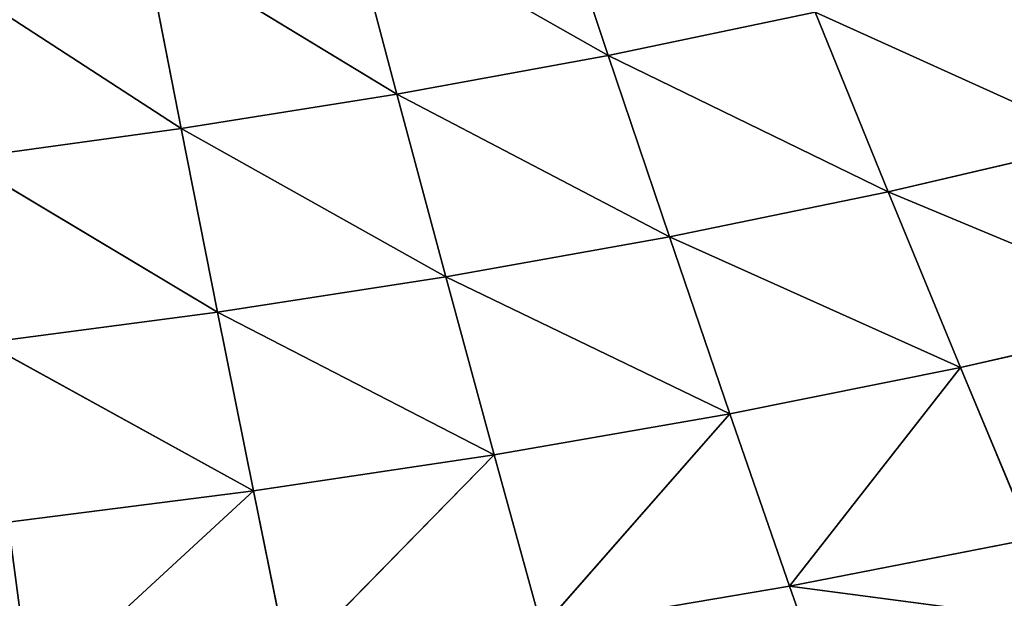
# Model space of a CAD drawing. Extents: x 0 to 500, y 0 to 390.
# Tile 544 of 656: x 265 to 297, y 68 to 87. Entities that reach past the tile are written whole.
import ezdxf

# ---------------------------------------------------------------- set-up
doc = ezdxf.new("R2010")
doc.units = 0
doc.header["$LTSCALE"] = 25.4
doc.layers.get('0').update_dxf_attribs({"linetype": 'CONTINUOUS'})

# ---------------------------------------------------------------- blocks, each defined once
blk = doc.blocks.new('ATLANTA505_-_S_STL')
at = {"color": 0}
for p, q in [((290.381, 42.479, 321.584), (291.344, 43.816, 324.336)), ((290.381, 42.479, 321.584), (291.344, 43.816, 324.336)), ((265.652, 43.401, 325.154), (272.898, 40.567, 318.472)), ((265.652, 43.401, 325.154), (272.898, 40.567, 318.472)), ((290.381, 42.479, 321.584), (299.44, 43.509, 322.777)), ((290.381, 42.479, 321.584), (299.44, 43.509, 322.777)), ((274.056, 43.086, 324.134), (272.898, 40.567, 318.472)), ((274.056, 43.086, 324.134), (272.898, 40.567, 318.472)), ((280.744, 40.294, 317.297), (274.056, 43.086, 324.134)), ((280.744, 40.294, 317.297), (274.056, 43.086, 324.134)), ((280.744, 40.294, 317.297), (282.301, 42.778, 322.946)), ((280.744, 40.294, 317.297), (282.301, 42.778, 322.946)), ((282.301, 42.778, 322.946), (288.433, 40.028, 315.959)), ((290.381, 42.479, 321.584), (282.301, 42.778, 322.946)), ((290.381, 42.479, 321.584), (282.301, 42.778, 322.946)), ((282.301, 42.778, 322.946), (288.433, 40.028, 315.959)), ((290.381, 42.479, 321.584), (288.433, 40.028, 315.959)), ((290.381, 42.479, 321.584), (288.433, 40.028, 315.959)), ((295.957, 39.771, 314.451), (290.381, 42.479, 321.584)), ((290.381, 42.479, 321.584), (298.286, 42.188, 320.04)), ((290.381, 42.479, 321.584), (298.286, 42.188, 320.04)), ((295.957, 39.771, 314.451), (290.381, 42.479, 321.584)), ((295.957, 39.771, 314.451), (298.286, 42.188, 320.04)), ((295.957, 39.771, 314.451), (298.286, 42.188, 320.04)), ((264.9, 40.847, 319.489), (272.898, 40.567, 318.472)), ((264.9, 40.847, 319.489), (272.898, 40.567, 318.472)), ((264.139, 38.568, 313.649), (272.898, 40.567, 318.472)), ((264.139, 38.568, 313.649), (272.898, 40.567, 318.472)), ((272.898, 40.567, 318.472), (271.726, 38.323, 312.643)), ((272.898, 40.567, 318.472), (271.726, 38.323, 312.643)), ((280.744, 40.294, 317.297), (272.898, 40.567, 318.472)), ((280.744, 40.294, 317.297), (272.898, 40.567, 318.472)), ((280.744, 40.294, 317.297), (271.726, 38.323, 312.643)), ((280.744, 40.294, 317.297), (271.726, 38.323, 312.643)), ((279.169, 38.084, 311.49), (280.744, 40.294, 317.297)), ((279.169, 38.084, 311.49), (280.744, 40.294, 317.297)), ((280.744, 40.294, 317.297), (288.433, 40.028, 315.959)), ((280.744, 40.294, 317.297), (288.433, 40.028, 315.959)), ((279.169, 38.084, 311.49), (288.433, 40.028, 315.959)), ((279.169, 38.084, 311.49), (288.433, 40.028, 315.959)), ((288.433, 40.028, 315.959), (286.462, 37.853, 310.184)), ((288.433, 40.028, 315.959), (286.462, 37.853, 310.184)), ((295.957, 39.771, 314.451), (288.433, 40.028, 315.959)), ((295.957, 39.771, 314.451), (288.433, 40.028, 315.959)), ((295.957, 39.771, 314.451), (286.462, 37.853, 310.184)), ((295.957, 39.771, 314.451), (286.462, 37.853, 310.184)), ((293.599, 37.628, 308.719), (295.957, 39.771, 314.451)), ((293.599, 37.628, 308.719), (295.957, 39.771, 314.451)), ((293.599, 37.628, 308.719), (303.304, 39.523, 312.764)), ((293.599, 37.628, 308.719), (303.304, 39.523, 312.764)), ((295.957, 39.771, 314.451), (303.304, 39.523, 312.764)), ((295.957, 39.771, 314.451), (303.304, 39.523, 312.764)), ((264.139, 38.568, 313.649), (271.726, 38.323, 312.643)), ((264.139, 38.568, 313.649), (271.726, 38.323, 312.643)), ((263.368, 36.543, 307.645), (271.726, 38.323, 312.643)), ((263.368, 36.543, 307.645), (271.726, 38.323, 312.643)), ((271.726, 38.323, 312.643), (270.54, 36.331, 306.66)), ((271.726, 38.323, 312.643), (270.54, 36.331, 306.66)), ((279.169, 38.084, 311.49), (271.726, 38.323, 312.643)), ((279.169, 38.084, 311.49), (271.726, 38.323, 312.643)), ((279.169, 38.084, 311.49), (270.54, 36.331, 306.66)), ((279.169, 38.084, 311.49), (270.54, 36.331, 306.66)), ((277.576, 36.126, 305.537), (279.169, 38.084, 311.49)), ((277.576, 36.126, 305.537), (279.169, 38.084, 311.49)), ((279.169, 38.084, 311.49), (286.462, 37.853, 310.184)), ((279.169, 38.084, 311.49), (286.462, 37.853, 310.184)), ((277.576, 36.126, 305.537), (286.462, 37.853, 310.184)), ((277.576, 36.126, 305.537), (286.462, 37.853, 310.184)), ((286.462, 37.853, 310.184), (284.47, 35.926, 304.271)), ((286.462, 37.853, 310.184), (284.47, 35.926, 304.271)), ((293.599, 37.628, 308.719), (284.47, 35.926, 304.271)), ((293.599, 37.628, 308.719), (284.47, 35.926, 304.271)), ((293.599, 37.628, 308.719), (286.462, 37.853, 310.184)), ((293.599, 37.628, 308.719), (286.462, 37.853, 310.184)), ((291.216, 35.733, 302.856), (293.599, 37.628, 308.719)), ((291.216, 35.733, 302.856), (293.599, 37.628, 308.719)), ((293.599, 37.628, 308.719), (300.568, 37.412, 307.087)), ((293.599, 37.628, 308.719), (300.568, 37.412, 307.087)), ((291.216, 35.733, 302.856), (300.568, 37.412, 307.087)), ((291.216, 35.733, 302.856), (300.568, 37.412, 307.087)), ((262.591, 34.751, 301.491), (270.54, 36.331, 306.66)), ((262.591, 34.751, 301.491), (270.54, 36.331, 306.66)), ((263.368, 36.543, 307.645), (270.54, 36.331, 306.66)), ((263.368, 36.543, 307.645), (270.54, 36.331, 306.66)), ((270.54, 36.331, 306.66), (269.343, 34.571, 300.533)), ((270.54, 36.331, 306.66), (269.343, 34.571, 300.533)), ((277.576, 36.126, 305.537), (270.54, 36.331, 306.66)), ((277.576, 36.126, 305.537), (270.54, 36.331, 306.66)), ((277.576, 36.126, 305.537), (269.343, 34.571, 300.533)), ((277.576, 36.126, 305.537), (269.343, 34.571, 300.533)), ((275.968, 34.396, 299.448), (277.576, 36.126, 305.537)), ((275.968, 34.396, 299.448), (277.576, 36.126, 305.537)), ((277.576, 36.126, 305.537), (284.47, 35.926, 304.271)), ((277.576, 36.126, 305.537), (284.47, 35.926, 304.271)), ((275.968, 34.396, 299.448), (284.47, 35.926, 304.271)), ((275.968, 34.396, 299.448), (284.47, 35.926, 304.271)), ((284.47, 35.926, 304.271), (282.459, 34.226, 298.23)), ((284.47, 35.926, 304.271), (282.459, 34.226, 298.23)), ((291.216, 35.733, 302.856), (284.47, 35.926, 304.271)), ((291.216, 35.733, 302.856), (284.47, 35.926, 304.271))]:
    blk.add_line(p, q, dxfattribs=at)
mesh = blk.add_polyface(dxfattribs=at)
corners = [(257.095, 43.723, 326.014), (265.652, 43.401, 325.154), (264.9, 40.847, 319.489)]
mesh.append_faces([[corners[k] for k in face] for face in [(0, 1, 2)]], dxfattribs={"color": 0})
mesh = blk.add_polyface(dxfattribs=at)
corners = [(291.344, 43.816, 324.336), (290.381, 42.479, 321.584), (282.301, 42.778, 322.946)]
mesh.append_faces([[corners[k] for k in face] for face in [(0, 1, 2)]], dxfattribs={"color": 0})
mesh = blk.add_polyface(dxfattribs=at)
corners = [(291.344, 43.816, 324.336), (299.44, 43.509, 322.777), (290.381, 42.479, 321.584)]
mesh.append_faces([[corners[k] for k in face] for face in [(0, 1, 2)]], dxfattribs={"color": 0})
mesh = blk.add_polyface(dxfattribs=at)
corners = [(265.652, 43.401, 325.154), (272.898, 40.567, 318.472), (264.9, 40.847, 319.489)]
mesh.append_faces([[corners[k] for k in face] for face in [(0, 1, 2)]], dxfattribs={"color": 0})
mesh = blk.add_polyface(dxfattribs=at)
corners = [(265.652, 43.401, 325.154), (274.056, 43.086, 324.134), (272.898, 40.567, 318.472)]
mesh.append_faces([[corners[k] for k in face] for face in [(0, 1, 2)]], dxfattribs={"color": 0})
mesh = blk.add_polyface(dxfattribs=at)
corners = [(299.44, 43.509, 322.777), (298.286, 42.188, 320.04), (290.381, 42.479, 321.584)]
mesh.append_faces([[corners[k] for k in face] for face in [(0, 1, 2)]], dxfattribs={"color": 0})
mesh = blk.add_polyface(dxfattribs=at)
corners = [(274.056, 43.086, 324.134), (280.744, 40.294, 317.297), (272.898, 40.567, 318.472)]
mesh.append_faces([[corners[k] for k in face] for face in [(0, 1, 2)]], dxfattribs={"color": 0})
mesh = blk.add_polyface(dxfattribs=at)
corners = [(274.056, 43.086, 324.134), (282.301, 42.778, 322.946), (280.744, 40.294, 317.297)]
mesh.append_faces([[corners[k] for k in face] for face in [(0, 1, 2)]], dxfattribs={"color": 0})
mesh = blk.add_polyface(dxfattribs=at)
corners = [(282.301, 42.778, 322.946), (288.433, 40.028, 315.959), (280.744, 40.294, 317.297)]
mesh.append_faces([[corners[k] for k in face] for face in [(0, 1, 2)]], dxfattribs={"color": 0})
mesh = blk.add_polyface(dxfattribs=at)
corners = [(282.301, 42.778, 322.946), (290.381, 42.479, 321.584), (288.433, 40.028, 315.959)]
mesh.append_faces([[corners[k] for k in face] for face in [(0, 1, 2)]], dxfattribs={"color": 0})
mesh = blk.add_polyface(dxfattribs=at)
corners = [(290.381, 42.479, 321.584), (295.957, 39.771, 314.451), (288.433, 40.028, 315.959)]
mesh.append_faces([[corners[k] for k in face] for face in [(0, 1, 2)]], dxfattribs={"color": 0})
mesh = blk.add_polyface(dxfattribs=at)
corners = [(290.381, 42.479, 321.584), (298.286, 42.188, 320.04), (295.957, 39.771, 314.451)]
mesh.append_faces([[corners[k] for k in face] for face in [(0, 1, 2)]], dxfattribs={"color": 0})
mesh = blk.add_polyface(dxfattribs=at)
corners = [(298.286, 42.188, 320.04), (303.304, 39.523, 312.764), (295.957, 39.771, 314.451)]
mesh.append_faces([[corners[k] for k in face] for face in [(0, 1, 2)]], dxfattribs={"color": 0})
mesh = blk.add_polyface(dxfattribs=at)
corners = [(264.9, 40.847, 319.489), (272.898, 40.567, 318.472), (264.139, 38.568, 313.649)]
mesh.append_faces([[corners[k] for k in face] for face in [(0, 1, 2)]], dxfattribs={"color": 0})
mesh = blk.add_polyface(dxfattribs=at)
corners = [(272.898, 40.567, 318.472), (271.726, 38.323, 312.643), (264.139, 38.568, 313.649)]
mesh.append_faces([[corners[k] for k in face] for face in [(0, 1, 2)]], dxfattribs={"color": 0})
mesh = blk.add_polyface(dxfattribs=at)
corners = [(272.898, 40.567, 318.472), (280.744, 40.294, 317.297), (271.726, 38.323, 312.643)]
mesh.append_faces([[corners[k] for k in face] for face in [(0, 1, 2)]], dxfattribs={"color": 0})
mesh = blk.add_polyface(dxfattribs=at)
corners = [(280.744, 40.294, 317.297), (279.169, 38.084, 311.49), (271.726, 38.323, 312.643)]
mesh.append_faces([[corners[k] for k in face] for face in [(0, 1, 2)]], dxfattribs={"color": 0})
mesh = blk.add_polyface(dxfattribs=at)
corners = [(280.744, 40.294, 317.297), (288.433, 40.028, 315.959), (279.169, 38.084, 311.49)]
mesh.append_faces([[corners[k] for k in face] for face in [(0, 1, 2)]], dxfattribs={"color": 0})
mesh = blk.add_polyface(dxfattribs=at)
corners = [(288.433, 40.028, 315.959), (286.462, 37.853, 310.184), (279.169, 38.084, 311.49)]
mesh.append_faces([[corners[k] for k in face] for face in [(0, 1, 2)]], dxfattribs={"color": 0})
mesh = blk.add_polyface(dxfattribs=at)
corners = [(288.433, 40.028, 315.959), (295.957, 39.771, 314.451), (286.462, 37.853, 310.184)]
mesh.append_faces([[corners[k] for k in face] for face in [(0, 1, 2)]], dxfattribs={"color": 0})
mesh = blk.add_polyface(dxfattribs=at)
corners = [(295.957, 39.771, 314.451), (293.599, 37.628, 308.719), (286.462, 37.853, 310.184)]
mesh.append_faces([[corners[k] for k in face] for face in [(0, 1, 2)]], dxfattribs={"color": 0})
mesh = blk.add_polyface(dxfattribs=at)
corners = [(295.957, 39.771, 314.451), (303.304, 39.523, 312.764), (293.599, 37.628, 308.719)]
mesh.append_faces([[corners[k] for k in face] for face in [(0, 1, 2)]], dxfattribs={"color": 0})
mesh = blk.add_polyface(dxfattribs=at)
corners = [(303.304, 39.523, 312.764), (300.568, 37.412, 307.087), (293.599, 37.628, 308.719)]
mesh.append_faces([[corners[k] for k in face] for face in [(0, 1, 2)]], dxfattribs={"color": 0})
mesh = blk.add_polyface(dxfattribs=at)
corners = [(264.139, 38.568, 313.649), (271.726, 38.323, 312.643), (263.368, 36.543, 307.645)]
mesh.append_faces([[corners[k] for k in face] for face in [(0, 1, 2)]], dxfattribs={"color": 0})
mesh = blk.add_polyface(dxfattribs=at)
corners = [(271.726, 38.323, 312.643), (270.54, 36.331, 306.66), (263.368, 36.543, 307.645)]
mesh.append_faces([[corners[k] for k in face] for face in [(0, 1, 2)]], dxfattribs={"color": 0})
mesh = blk.add_polyface(dxfattribs=at)
corners = [(271.726, 38.323, 312.643), (279.169, 38.084, 311.49), (270.54, 36.331, 306.66)]
mesh.append_faces([[corners[k] for k in face] for face in [(0, 1, 2)]], dxfattribs={"color": 0})
mesh = blk.add_polyface(dxfattribs=at)
corners = [(279.169, 38.084, 311.49), (277.576, 36.126, 305.537), (270.54, 36.331, 306.66)]
mesh.append_faces([[corners[k] for k in face] for face in [(0, 1, 2)]], dxfattribs={"color": 0})
mesh = blk.add_polyface(dxfattribs=at)
corners = [(279.169, 38.084, 311.49), (286.462, 37.853, 310.184), (277.576, 36.126, 305.537)]
mesh.append_faces([[corners[k] for k in face] for face in [(0, 1, 2)]], dxfattribs={"color": 0})
mesh = blk.add_polyface(dxfattribs=at)
corners = [(286.462, 37.853, 310.184), (284.47, 35.926, 304.271), (277.576, 36.126, 305.537)]
mesh.append_faces([[corners[k] for k in face] for face in [(0, 1, 2)]], dxfattribs={"color": 0})
mesh = blk.add_polyface(dxfattribs=at)
corners = [(286.462, 37.853, 310.184), (293.599, 37.628, 308.719), (284.47, 35.926, 304.271)]
mesh.append_faces([[corners[k] for k in face] for face in [(0, 1, 2)]], dxfattribs={"color": 0})
mesh = blk.add_polyface(dxfattribs=at)
corners = [(293.599, 37.628, 308.719), (291.216, 35.733, 302.856), (284.47, 35.926, 304.271)]
mesh.append_faces([[corners[k] for k in face] for face in [(0, 1, 2)]], dxfattribs={"color": 0})
mesh = blk.add_polyface(dxfattribs=at)
corners = [(293.599, 37.628, 308.719), (300.568, 37.412, 307.087), (291.216, 35.733, 302.856)]
mesh.append_faces([[corners[k] for k in face] for face in [(0, 1, 2)]], dxfattribs={"color": 0})
mesh = blk.add_polyface(dxfattribs=at)
corners = [(300.568, 37.412, 307.087), (297.804, 35.547, 301.285), (291.216, 35.733, 302.856)]
mesh.append_faces([[corners[k] for k in face] for face in [(0, 1, 2)]], dxfattribs={"color": 0})
mesh = blk.add_polyface(dxfattribs=at)
corners = [(263.368, 36.543, 307.645), (270.54, 36.331, 306.66), (262.591, 34.751, 301.491)]
mesh.append_faces([[corners[k] for k in face] for face in [(0, 1, 2)]], dxfattribs={"color": 0})
mesh = blk.add_polyface(dxfattribs=at)
corners = [(270.54, 36.331, 306.66), (269.343, 34.571, 300.533), (262.591, 34.751, 301.491)]
mesh.append_faces([[corners[k] for k in face] for face in [(0, 1, 2)]], dxfattribs={"color": 0})
mesh = blk.add_polyface(dxfattribs=at)
corners = [(270.54, 36.331, 306.66), (277.576, 36.126, 305.537), (269.343, 34.571, 300.533)]
mesh.append_faces([[corners[k] for k in face] for face in [(0, 1, 2)]], dxfattribs={"color": 0})
mesh = blk.add_polyface(dxfattribs=at)
corners = [(277.576, 36.126, 305.537), (275.968, 34.396, 299.448), (269.343, 34.571, 300.533)]
mesh.append_faces([[corners[k] for k in face] for face in [(0, 1, 2)]], dxfattribs={"color": 0})
mesh = blk.add_polyface(dxfattribs=at)
corners = [(277.576, 36.126, 305.537), (284.47, 35.926, 304.271), (275.968, 34.396, 299.448)]
mesh.append_faces([[corners[k] for k in face] for face in [(0, 1, 2)]], dxfattribs={"color": 0})
mesh = blk.add_polyface(dxfattribs=at)
corners = [(284.47, 35.926, 304.271), (282.459, 34.226, 298.23), (275.968, 34.396, 299.448)]
mesh.append_faces([[corners[k] for k in face] for face in [(0, 1, 2)]], dxfattribs={"color": 0})
mesh = blk.add_polyface(dxfattribs=at)
corners = [(284.47, 35.926, 304.271), (291.216, 35.733, 302.856), (282.459, 34.226, 298.23)]
mesh.append_faces([[corners[k] for k in face] for face in [(0, 1, 2)]], dxfattribs={"color": 0})

msp = doc.modelspace()

# ---------------------------------------------------------------- block references
at = {"color": 254, "extrusion": (0, -1, 1.11022e-16)}
msp.add_blockref('ATLANTA505_-_S_STL', (-0.149, -0.01, -389.852), dxfattribs=at)

doc.saveas('drawing.dxf')
